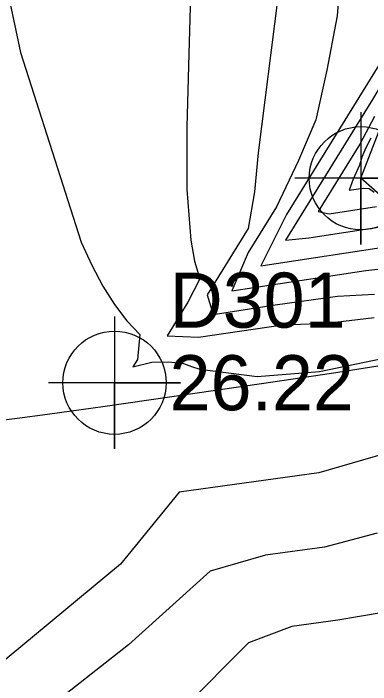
# Model space of a CAD drawing. Extents: x 2356077 to 2359823, y 225951 to 227822.
# Drawn here: x 2356275.42 to 2356291.64, y 227401.36 to 227431.82 of the extents above; entities that cross this region are included whole.
import ezdxf

# ---------------------------------------------------------------- set-up
doc = ezdxf.new("R2010")
doc.units = 0
for name, color, linetype in [('DTM Contours Major', 7, 'Continuous'), ('DTM Contours Minor', 7, 'Continuous'), ('Exist DTM Breakline', 7, 'Continuous'), ('Exist DTM Breakline Cogo Point CELL', 7, 'Continuous'), ('Exist DTM Regular Point CELL', 7, 'Continuous'), ('Exist DTM Regular Point Cogo Elevation', 7, 'Continuous'), ('Exist DTM Regular Point Cogo Number', 7, 'Continuous')]:
    doc.layers.add(name, color=color, linetype=linetype)

msp = doc.modelspace()

# ---------------------------------------------------------------- linework, layer by layer
at = {"layer": 'DTM Contours Major'}
for points in [[(2356283.499, 227433.72), (2356283.384, 227429.983), (2356283.294, 227426.673), (2356283.3, 227423.838), (2356283.473, 227421.525), (2356283.645, 227420.578), (2356283.893, 227419.771), (2356283.338, 227418.715), (2356282.399, 227417.195), (2356283.828, 227417.124), (2356287.656, 227417.683), (2356289.649, 227417.768), (2356291.807, 227418.027)], [(2356291.816, 227427.141), (2356291.15, 227425.893), (2356289.256, 227422.827), (2356289.756, 227422.724), (2356291.909, 227423.052)], [(2356294.292, 227412.423), (2356289.288, 227410.97), (2356282.955, 227410.09), (2356280.291, 227406.818), (2356273.89, 227401.534)]]:
    msp.add_lwpolyline(points, dxfattribs=at)
at = {"layer": 'DTM Contours Minor'}
for points in [[(2356273.324, 227441.398), (2356275.746, 227430.056), (2356278.492, 227421.446), (2356278.982, 227420.389), (2356279.489, 227419.443), (2356280.017, 227418.605), (2356280.57, 227417.873), (2356281.155, 227417.242), (2356281.059, 227416.119), (2356280.851, 227415.783), (2356281.703, 227415.986), (2356282.48, 227416.006), (2356283.138, 227415.93), (2356283.506, 227415.79), (2356283.884, 227415.67), (2356286.49, 227415.335), (2356289.324, 227415.57), (2356292.16, 227416.162)], [(2356290.39, 227435.296), (2356290.125, 227431.718), (2356289.652, 227429.252), (2356289.151, 227426.988), (2356288.368, 227425.154), (2356287.363, 227423.044), (2356286.082, 227420.97), (2356285.335, 227419.232), (2356291.428, 227420.16), (2356293.174, 227420.353)], [(2356294.27, 227433.132), (2356287.819, 227422.689), (2356286.65, 227420.372), (2356292.815, 227421.31)], [(2356294.54, 227433), (2356292.933, 227429.952), (2356291.725, 227427.918), (2356287.779, 227421.53), (2356288.836, 227421.644), (2356292.197, 227422.156), (2356293.187, 227422.2), (2356293.898, 227421.964), (2356294.922, 227421.626), (2356295.43, 227421.444), (2356295.929, 227421.248), (2356296.447, 227421.068), (2356297.007, 227420.933), (2356297.545, 227420.687), (2356299.719, 227418.834), (2356299.771, 227418.455), (2356299.7, 227417.163), (2356299.631, 227416.49), (2356299.672, 227415.96), (2356299.56, 227415.387), (2356298.066, 227410.72), (2356297.62, 227408.943), (2356295.98, 227401.604), (2356295.501, 227399.848)], [(2356287.424, 227432.559), (2356286.542, 227425.502), (2356286.366, 227423.719), (2356286.082, 227422.063), (2356284.221, 227419.051), (2356284.488, 227418.164), (2356287.303, 227418.592), (2356290.133, 227418.985), (2356291.812, 227419.082)], [(2356291.657, 227426.167), (2356291.415, 227425.718), (2356291.237, 227425.306), (2356291.134, 227424.933), (2356290.846, 227424.307), (2356290.66, 227423.801), (2356291.297, 227423.898), (2356291.572, 227423.872), (2356291.801, 227423.717)], [(2356292.746, 227415.934), (2356289.87, 227415.477), (2356286.693, 227415.008), (2356279.586, 227413.986), (2356276.966, 227413.621), (2356275.6, 227413.438), (2356269.473, 227412.663)], [(2356291.931, 227408.228), (2356289.552, 227407.602), (2356286.864, 227407.228), (2356284.361, 227406.509), (2356280.648, 227403.156), (2356276.765, 227400.104)], [(2356292.203, 227404.625), (2356290.153, 227404.281), (2356288.058, 227403.99), (2356286.097, 227403.259), (2356283.136, 227400.265)]]:
    msp.add_lwpolyline(points, dxfattribs=at)
at = {"layer": 'Exist DTM Breakline'}
msp.add_lwpolyline([(2356283.803, 227214.802), (2356287.956, 227348.715), (2356293.952, 227390.832), (2356298.591, 227417.834), (2356291.196, 227424.341), (2356295.705, 227436.016), (2356296.757, 227465.544)], dxfattribs=at)
at = {"layer": 'Exist DTM Breakline Cogo Point CELL'}
msp.add_lwpolyline([(2356291.196, 227427.341), (2356291.196, 227421.341), (2356291.196, 227424.341), (2356294.196, 227424.341), (2356288.196, 227424.341)], dxfattribs=at)
msp.add_circle((2356291.196, 227424.341), 2.344, dxfattribs=at)
at = {"layer": 'Exist DTM Regular Point CELL'}
msp.add_lwpolyline([(2356280.013, 227418.059), (2356280.013, 227412.059), (2356280.013, 227415.059), (2356283.013, 227415.059), (2356277.013, 227415.059)], dxfattribs=at)
msp.add_circle((2356280.013, 227415.059), 2.344, dxfattribs=at)

# ---------------------------------------------------------------- texts
at = {"layer": 'Exist DTM Regular Point Cogo Elevation'}
msp.add_text('26.22', height=2.5, dxfattribs=at).set_placement((2356282.513, 227413.809))
at = {"layer": 'Exist DTM Regular Point Cogo Number'}
msp.add_text('D301', height=2.5, dxfattribs=at).set_placement((2356282.513, 227417.559))

doc.saveas('drawing.dxf')
